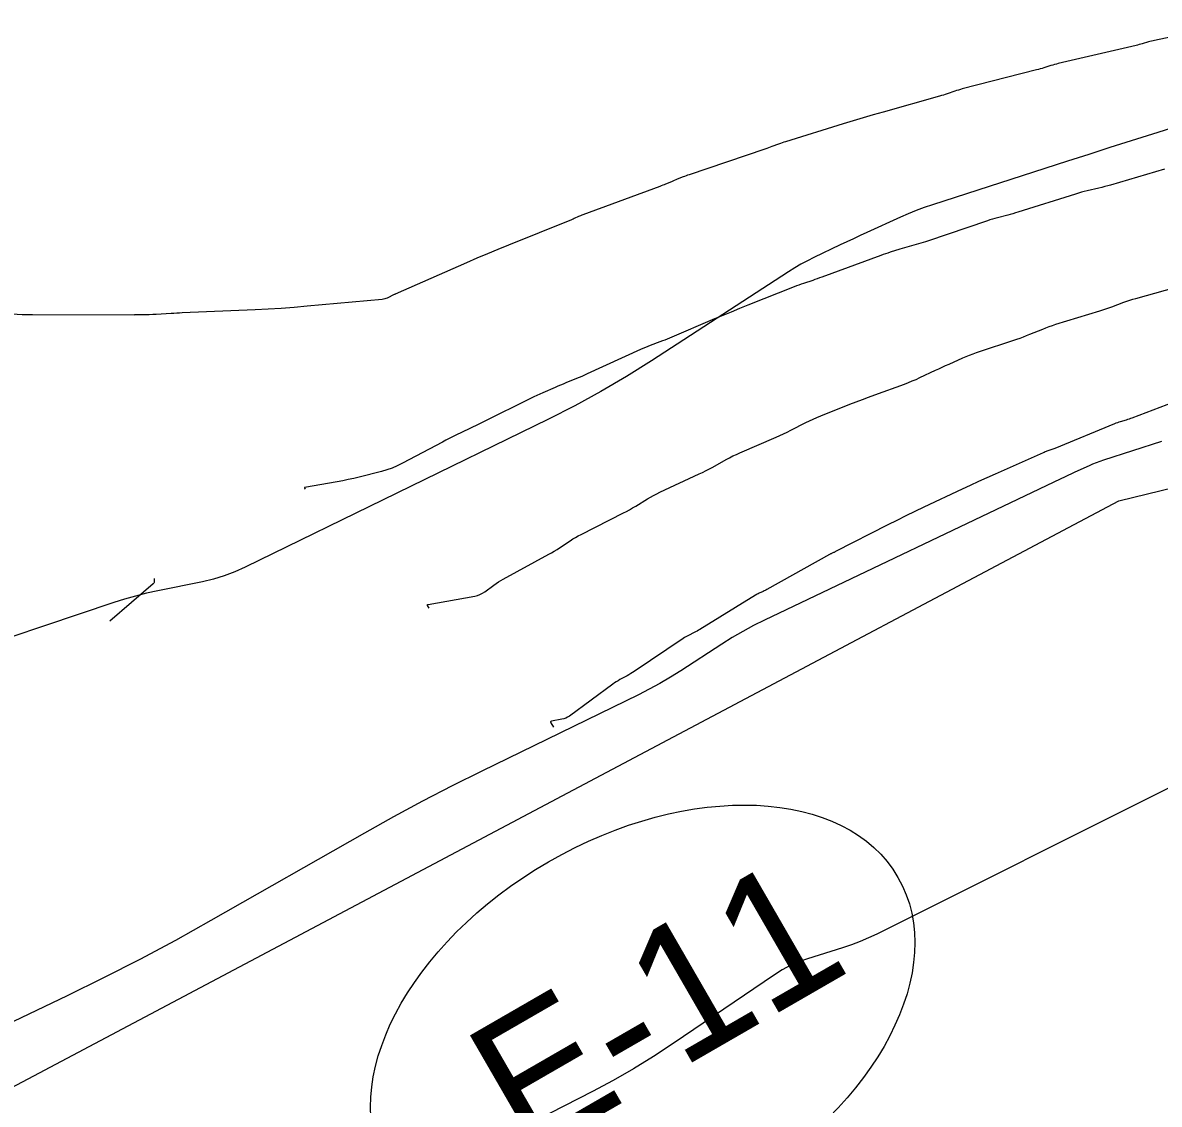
# Model space of a CAD drawing. Extents: x 1005228 to 1008882, y 1883389 to 1885754.
# Drawn here: x 1008004.6 to 1008057.4, y 1884352.9 to 1884403.1 of the extents above; entities that cross this region are included whole.
import ezdxf

# ---------------------------------------------------------------- set-up
doc = ezdxf.new("R2010")
doc.units = 0
for name, color, linetype in [('ATDIMS', 7, 'Continuous'), ('C-ANNO-NOTE', 7, 'Continuous'), ('R_Erosion', 7, 'Continuous'), ('S_BRIDGE', 7, 'Continuous'), ('TSOBSTACLE', 7, 'Continuous')]:
    doc.layers.add(name, color=color, linetype=linetype)

msp = doc.modelspace()

# ---------------------------------------------------------------- linework, layer by layer
at = {"layer": 'ATDIMS'}
msp.add_lwpolyline([(1008058.723, 1884385.738), (1008056.131, 1884384.75), (1008056.065, 1884384.725), (1008055.998, 1884384.702), (1008055.93, 1884384.679), (1008055.863, 1884384.658), (1008055.591, 1884384.575), (1008055.523, 1884384.554), (1008055.456, 1884384.531), (1008055.39, 1884384.506), (1008055.324, 1884384.48), (1008052.552, 1884383.336), (1008052.507, 1884383.318), (1008052.462, 1884383.301), (1008052.416, 1884383.284), (1008052.37, 1884383.268), (1008052.185, 1884383.207), (1008052.139, 1884383.191), (1008052.094, 1884383.174), (1008052.049, 1884383.156), (1008052.004, 1884383.137), (1008049.776, 1884382.146), (1008049.391, 1884381.973), (1008049.006, 1884381.798), (1008048.622, 1884381.621), (1008048.24, 1884381.442), (1008046.463, 1884380.605), (1008046.044, 1884380.405), (1008045.626, 1884380.202), (1008045.211, 1884379.996), (1008044.797, 1884379.787), (1008042.363, 1884378.543), (1008042.34, 1884378.531), (1008042.317, 1884378.52), (1008042.293, 1884378.509), (1008042.27, 1884378.499), (1008042.175, 1884378.458), (1008042.151, 1884378.448), (1008042.128, 1884378.437), (1008042.105, 1884378.425), (1008042.082, 1884378.413), (1008039.173, 1884376.782), (1008039.129, 1884376.758), (1008039.085, 1884376.735), (1008039.04, 1884376.713), (1008038.995, 1884376.691), (1008038.813, 1884376.606), (1008038.768, 1884376.585), (1008038.724, 1884376.561), (1008038.68, 1884376.537), (1008038.637, 1884376.512), (1008036.054, 1884374.927), (1008035.991, 1884374.889), (1008035.927, 1884374.853), (1008035.863, 1884374.818), (1008035.798, 1884374.784), (1008035.535, 1884374.652), (1008035.47, 1884374.618), (1008035.406, 1884374.582), (1008035.344, 1884374.544), (1008035.282, 1884374.504), (1008033.006, 1884372.975), (1008032.926, 1884372.922), (1008032.844, 1884372.871), (1008032.762, 1884372.823), (1008032.678, 1884372.776), (1008032.339, 1884372.592), (1008032.256, 1884372.545), (1008032.174, 1884372.495), (1008032.094, 1884372.442), (1008032.015, 1884372.386), (1008029.995, 1884370.898), (1008029.916, 1884370.847), (1008029.832, 1884370.805), (1008029.745, 1884370.773), (1008029.653, 1884370.751), (1008029.168, 1884370.664), (1008029.136, 1884370.654), (1008029.119, 1884370.637), (1008029.118, 1884370.613), (1008029.132, 1884370.582), (1008029.262, 1884370.379)], dxfattribs=at)
at = {"layer": 'C-ANNO-NOTE'}
for points in [[(1008061.65, 1884399.389), (1008057.081, 1884397.948), (1008056.095, 1884397.636), (1008055.109, 1884397.323), (1008054.125, 1884397.007), (1008053.14, 1884396.69), (1008046.859, 1884394.66), (1008046.481, 1884394.532), (1008046.107, 1884394.393), (1008045.737, 1884394.244), (1008045.372, 1884394.083), (1008043.809, 1884393.371), (1008043.501, 1884393.23), (1008043.193, 1884393.087), (1008042.886, 1884392.944), (1008042.58, 1884392.798), (1008041.356, 1884392.214), (1008041.053, 1884392.063), (1008040.755, 1884391.903), (1008040.463, 1884391.732), (1008040.176, 1884391.552), (1008033.813, 1884387.411), (1008032.648, 1884386.678), (1008031.461, 1884385.981), (1008030.254, 1884385.321), (1008029.026, 1884384.698), (1008014.936, 1884377.822), (1008014.455, 1884377.605), (1008013.963, 1884377.42), (1008013.46, 1884377.267), (1008012.947, 1884377.145), (1008010.873, 1884376.72), (1008010.356, 1884376.606), (1008009.844, 1884376.477), (1008009.336, 1884376.332), (1008008.832, 1884376.171), (1008000.81, 1884373.486)], [(1008057.955, 1884367.615), (1008044.28, 1884360.77), (1008043.892, 1884360.585), (1008043.499, 1884360.417), (1008043.098, 1884360.265), (1008042.692, 1884360.129), (1008041.052, 1884359.616), (1008040.649, 1884359.473), (1008040.26, 1884359.302), (1008039.884, 1884359.103), (1008039.522, 1884358.876), (1008034.817, 1884355.677), (1008033.906, 1884355.077), (1008032.978, 1884354.507), (1008032.033, 1884353.966), (1008031.07, 1884353.453), (1008016.571, 1884346.022)]]:
    msp.add_lwpolyline(points, dxfattribs=at)
at = {"layer": 'R_Erosion'}
msp.add_lwpolyline([(1007957.158, 1884335.925), (1007964.252, 1884332.527), (1008055.524, 1884380.908), (1008089.851, 1884389.279)], dxfattribs=at)
msp.add_ellipse((1008033.4, 1884356.55), major_axis=(11.861, 6.85), ratio=0.638788, dxfattribs=at)
at = {"layer": 'S_BRIDGE'}
msp.add_lwpolyline([(1008057.505, 1884383.664), (1008054.808, 1884382.792), (1008054.638, 1884382.735), (1008054.47, 1884382.672), (1008054.304, 1884382.605), (1008054.14, 1884382.533), (1008053.486, 1884382.235), (1008053.323, 1884382.16), (1008053.16, 1884382.085), (1008052.998, 1884382.009), (1008052.835, 1884381.932), (1008039.057, 1884375.354), (1008038.549, 1884375.102), (1008038.05, 1884374.832), (1008037.56, 1884374.547), (1008037.08, 1884374.245), (1008035.175, 1884373.006), (1008034.695, 1884372.704), (1008034.206, 1884372.417), (1008033.708, 1884372.145), (1008033.202, 1884371.888), (1008025.924, 1884368.336), (1008024.546, 1884367.65), (1008023.18, 1884366.942), (1008021.826, 1884366.213), (1008020.482, 1884365.462), (1008013.339, 1884361.393), (1008011.695, 1884360.476), (1008010.035, 1884359.589), (1008008.36, 1884358.732), (1008006.669, 1884357.904), (1007995.603, 1884352.613)], dxfattribs=at)
at = {"layer": 'TSOBSTACLE'}
for points in [[(1008061.064, 1884403.126), (1008057.184, 1884402.303), (1008057.112, 1884402.287), (1008057.039, 1884402.27), (1008056.967, 1884402.251), (1008056.896, 1884402.231), (1008056.61, 1884402.147), (1008056.538, 1884402.127), (1008056.466, 1884402.107), (1008056.394, 1884402.089), (1008056.322, 1884402.071), (1008052.704, 1884401.226), (1008052.62, 1884401.206), (1008052.536, 1884401.184), (1008052.452, 1884401.16), (1008052.369, 1884401.135), (1008052.037, 1884401.03), (1008051.954, 1884401.004), (1008051.87, 1884400.98), (1008051.787, 1884400.957), (1008051.703, 1884400.934), (1008048.251, 1884400.047), (1008048.161, 1884400.023), (1008048.073, 1884399.998), (1008047.984, 1884399.971), (1008047.896, 1884399.942), (1008047.546, 1884399.822), (1008047.458, 1884399.793), (1008047.37, 1884399.765), (1008047.281, 1884399.738), (1008047.192, 1884399.712), (1008044.575, 1884398.974), (1008044.109, 1884398.841), (1008043.644, 1884398.705), (1008043.181, 1884398.566), (1008042.718, 1884398.424), (1008040.039, 1884397.593), (1008039.958, 1884397.568), (1008039.878, 1884397.541), (1008039.798, 1884397.514), (1008039.719, 1884397.485), (1008039.402, 1884397.369), (1008039.323, 1884397.34), (1008039.243, 1884397.311), (1008039.163, 1884397.283), (1008039.083, 1884397.256), (1008035.556, 1884396.058), (1008035.486, 1884396.034), (1008035.417, 1884396.009), (1008035.348, 1884395.984), (1008035.28, 1884395.957), (1008035.004, 1884395.848), (1008034.937, 1884395.821), (1008034.87, 1884395.794), (1008034.803, 1884395.766), (1008034.736, 1884395.738), (1008034.469, 1884395.624), (1008034.402, 1884395.596), (1008034.335, 1884395.569), (1008034.268, 1884395.542), (1008034.2, 1884395.517), (1008030.619, 1884394.195), (1008030.568, 1884394.176), (1008030.518, 1884394.155), (1008030.467, 1884394.134), (1008030.418, 1884394.112), (1008030.219, 1884394.02), (1008030.17, 1884393.998), (1008030.12, 1884393.976), (1008030.069, 1884393.955), (1008030.019, 1884393.934), (1008027.168, 1884392.788), (1008026.677, 1884392.588), (1008026.187, 1884392.384), (1008025.699, 1884392.177), (1008025.213, 1884391.965), (1008021.903, 1884390.507), (1008021.89, 1884390.501), (1008021.863, 1884390.488), (1008021.532, 1884390.329), (1008021.475, 1884390.305), (1008021.417, 1884390.286), (1008021.357, 1884390.272), (1008021.295, 1884390.264), (1008017.812, 1884389.945), (1008017.211, 1884389.893), (1008016.609, 1884389.849), (1008016.006, 1884389.813), (1008015.403, 1884389.783), (1008012.009, 1884389.637), (1008011.881, 1884389.631), (1008011.752, 1884389.625), (1008011.623, 1884389.618), (1008011.494, 1884389.61), (1008010.807, 1884389.567), (1008010.764, 1884389.564), (1008010.722, 1884389.562), (1008010.68, 1884389.559), (1008010.638, 1884389.557), (1008010.47, 1884389.547), (1008010.428, 1884389.544), (1008010.385, 1884389.543), (1008010.343, 1884389.542), (1008010.301, 1884389.542), (1008009.799, 1884389.542)], [(1008057.65, 1884396.314), (1008055.143, 1884395.581), (1008055.008, 1884395.543), (1008054.873, 1884395.506), (1008054.737, 1884395.472), (1008054.601, 1884395.439), (1008054.055, 1884395.311), (1008053.919, 1884395.278), (1008053.784, 1884395.243), (1008053.649, 1884395.204), (1008053.515, 1884395.163), (1008050.833, 1884394.318), (1008050.715, 1884394.282), (1008050.598, 1884394.247), (1008050.48, 1884394.214), (1008050.361, 1884394.183), (1008049.887, 1884394.061), (1008049.768, 1884394.03), (1008049.65, 1884393.996), (1008049.533, 1884393.96), (1008049.417, 1884393.921), (1008046.639, 1884392.977), (1008046.533, 1884392.941), (1008046.426, 1884392.907), (1008046.318, 1884392.875), (1008046.21, 1884392.843), (1008045.778, 1884392.721), (1008045.67, 1884392.69), (1008045.562, 1884392.659), (1008045.454, 1884392.627), (1008045.347, 1884392.594), (1008044.906, 1884392.457), (1008044.797, 1884392.422), (1008044.688, 1884392.387), (1008044.58, 1884392.349), (1008044.473, 1884392.31), (1008041.727, 1884391.302), (1008041.62, 1884391.263), (1008041.514, 1884391.225), (1008041.407, 1884391.188), (1008041.299, 1884391.151), (1008040.87, 1884391.005), (1008040.763, 1884390.968), (1008040.656, 1884390.929), (1008040.55, 1884390.89), (1008040.444, 1884390.849), (1008038.28, 1884389.993), (1008037.892, 1884389.838), (1008037.505, 1884389.68), (1008037.12, 1884389.52), (1008036.735, 1884389.358), (1008034.653, 1884388.469), (1008034.542, 1884388.423), (1008034.43, 1884388.377), (1008034.318, 1884388.334), (1008034.205, 1884388.291), (1008033.752, 1884388.124), (1008033.639, 1884388.081), (1008033.527, 1884388.036), (1008033.416, 1884387.989), (1008033.306, 1884387.939), (1008030.827, 1884386.799), (1008030.704, 1884386.743), (1008030.58, 1884386.689), (1008030.456, 1884386.636), (1008030.331, 1884386.585), (1008029.829, 1884386.383), (1008029.704, 1884386.333), (1008029.579, 1884386.281), (1008029.454, 1884386.228), (1008029.33, 1884386.174), (1008028.758, 1884385.921), (1008028.621, 1884385.86), (1008028.486, 1884385.798), (1008028.351, 1884385.734), (1008028.217, 1884385.669), (1008025.973, 1884384.559), (1008025.817, 1884384.482), (1008025.66, 1884384.406), (1008025.503, 1884384.33), (1008025.346, 1884384.254), (1008024.718, 1884383.953), (1008024.561, 1884383.877), (1008024.405, 1884383.799), (1008024.25, 1884383.719), (1008024.096, 1884383.638), (1008022.239, 1884382.648), (1008022.003, 1884382.531), (1008021.762, 1884382.429), (1008021.515, 1884382.342), (1008021.263, 1884382.27), (1008020.235, 1884382.011), (1008019.982, 1884381.949), (1008019.727, 1884381.892), (1008019.472, 1884381.839), (1008019.216, 1884381.791), (1008017.695, 1884381.519), (1008017.687, 1884381.516), (1008017.683, 1884381.512), (1008017.683, 1884381.506), (1008017.686, 1884381.499), (1008017.718, 1884381.449)], [(1008023.49, 1884375.914), (1008023.409, 1884376.041), (1008023.4, 1884376.06), (1008023.401, 1884376.074), (1008023.411, 1884376.085), (1008023.431, 1884376.092), (1008025.598, 1884376.48), (1008025.723, 1884376.509), (1008025.842, 1884376.553), (1008025.956, 1884376.609), (1008026.063, 1884376.68), (1008026.482, 1884376.988), (1008026.588, 1884377.064), (1008026.697, 1884377.135), (1008026.807, 1884377.203), (1008026.921, 1884377.267), (1008029.043, 1884378.42), (1008029.171, 1884378.492), (1008029.297, 1884378.566), (1008029.422, 1884378.644), (1008029.544, 1884378.724), (1008030.031, 1884379.051), (1008030.154, 1884379.131), (1008030.279, 1884379.207), (1008030.407, 1884379.279), (1008030.537, 1884379.346), (1008032.508, 1884380.339), (1008032.652, 1884380.413), (1008032.795, 1884380.491), (1008032.936, 1884380.572), (1008033.076, 1884380.655), (1008033.63, 1884380.995), (1008033.769, 1884381.078), (1008033.911, 1884381.157), (1008034.055, 1884381.232), (1008034.202, 1884381.302), (1008036.025, 1884382.151), (1008036.186, 1884382.228), (1008036.344, 1884382.307), (1008036.502, 1884382.39), (1008036.658, 1884382.475), (1008037.278, 1884382.823), (1008037.434, 1884382.908), (1008037.592, 1884382.988), (1008037.753, 1884383.065), (1008037.915, 1884383.137), (1008039.596, 1884383.86), (1008039.772, 1884383.938), (1008039.946, 1884384.018), (1008040.12, 1884384.101), (1008040.291, 1884384.187), (1008040.976, 1884384.537), (1008041.148, 1884384.623), (1008041.322, 1884384.704), (1008041.498, 1884384.781), (1008041.676, 1884384.854), (1008043.033, 1884385.392), (1008043.32, 1884385.504), (1008043.607, 1884385.614), (1008043.894, 1884385.723), (1008044.183, 1884385.829), (1008045.567, 1884386.334), (1008045.747, 1884386.402), (1008045.925, 1884386.474), (1008046.101, 1884386.55), (1008046.276, 1884386.63), (1008047.004, 1884386.973), (1008047.161, 1884387.046), (1008047.319, 1884387.119), (1008047.477, 1884387.191), (1008047.635, 1884387.262), (1008048.27, 1884387.544), (1008048.429, 1884387.613), (1008048.59, 1884387.677), (1008048.753, 1884387.738), (1008048.917, 1884387.795), (1008050.783, 1884388.417), (1008050.936, 1884388.47), (1008051.088, 1884388.525), (1008051.239, 1884388.583), (1008051.389, 1884388.643), (1008051.988, 1884388.89), (1008052.138, 1884388.95), (1008052.29, 1884389.006), (1008052.443, 1884389.059), (1008052.597, 1884389.108), (1008054.641, 1884389.729), (1008054.782, 1884389.774), (1008054.922, 1884389.82), (1008055.061, 1884389.869), (1008055.2, 1884389.921), (1008055.752, 1884390.131), (1008055.891, 1884390.182), (1008056.031, 1884390.23), (1008056.171, 1884390.274), (1008056.313, 1884390.315), (1008058.571, 1884390.939)], [(1008009.797, 1884389.54), (1008005.049, 1884389.544), (1008004.813, 1884389.547), (1008004.578, 1884389.555), (1008004.343, 1884389.568), (1008004.108, 1884389.587), (1008003.169, 1884389.671), (1008002.934, 1884389.69), (1008002.699, 1884389.705), (1008002.464, 1884389.716), (1008002.229, 1884389.724), (1007998.222, 1884389.821)], [(1008010.711, 1884377.295), (1008010.704, 1884377.132), (1008010.7, 1884377.106), (1008010.692, 1884377.082), (1008010.678, 1884377.061), (1008010.66, 1884377.042), (1008008.647, 1884375.312)]]:
    msp.add_lwpolyline(points, dxfattribs=at)

# ---------------------------------------------------------------- texts
at = {"layer": 'R_Erosion'}
msp.add_text('E-11', height=6.2498, rotation=30.0083, dxfattribs=at).set_placement((1008027.91, 1884350.302))

doc.saveas('drawing.dxf')
